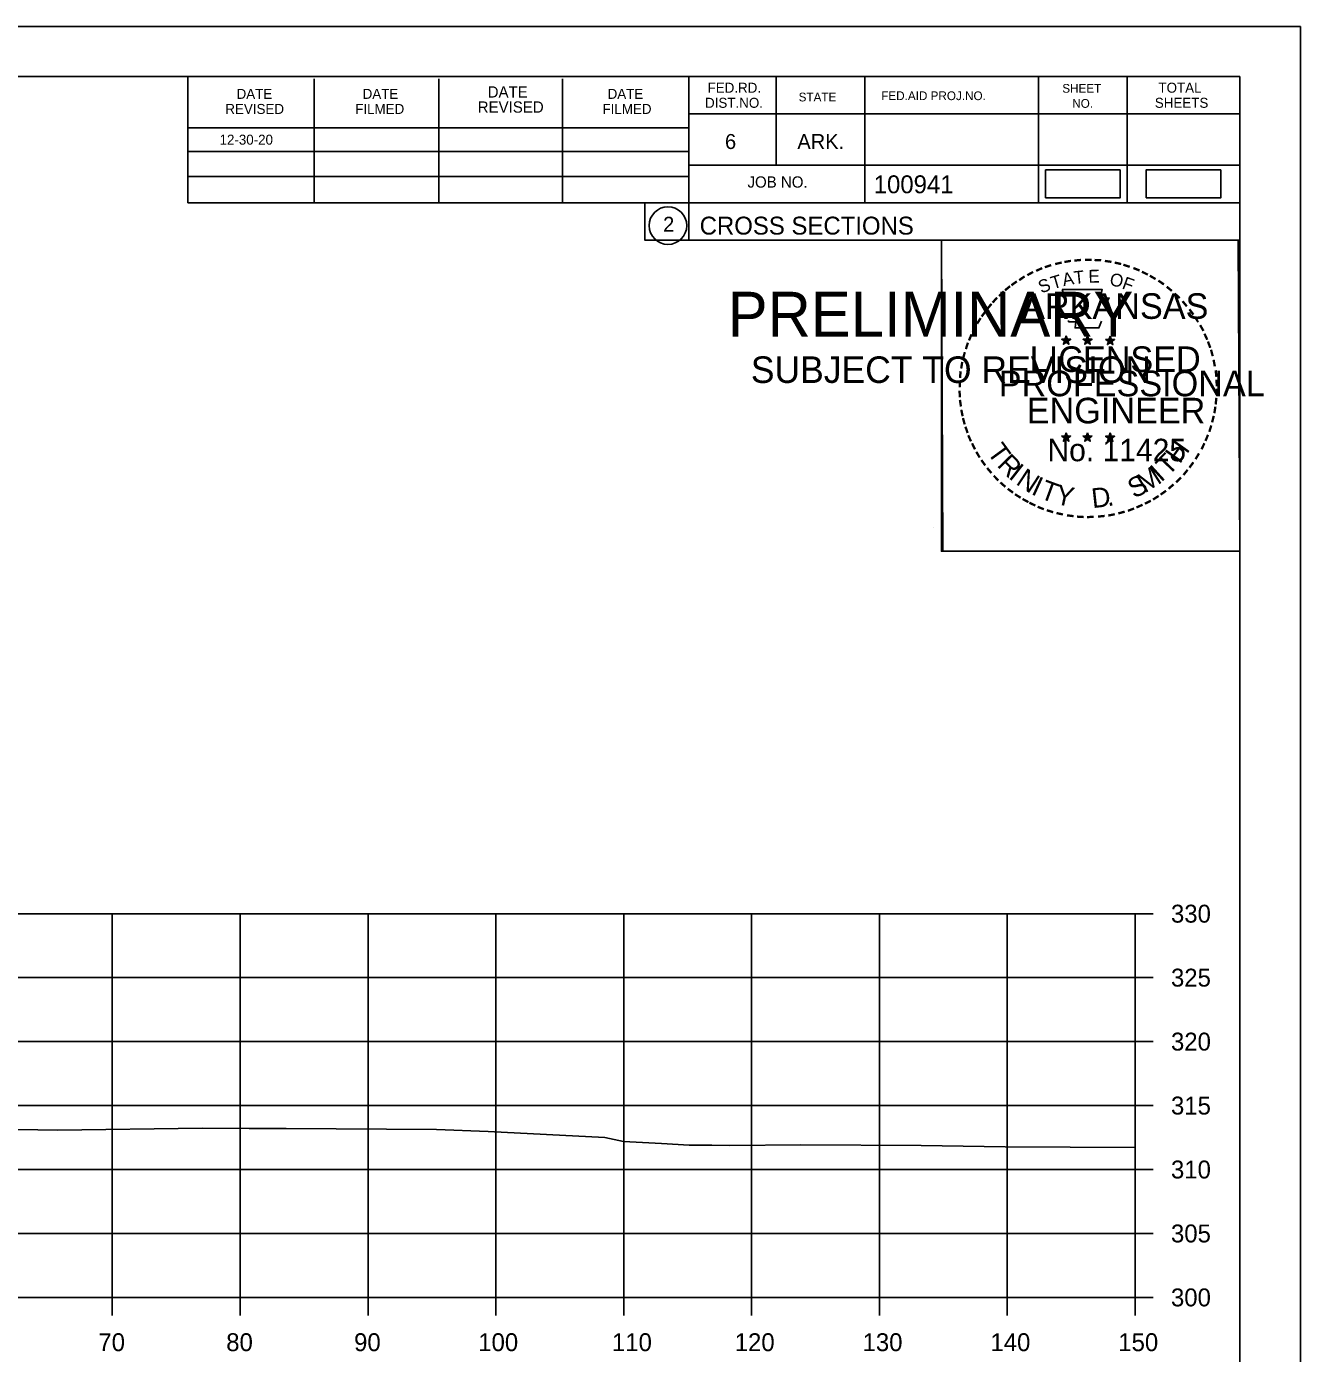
# Model space of a CAD drawing. Extents: x 1370538 to 1372872, y 376220 to 381127.
# Drawn here: x 1372771.9 to 1372871.6, y 380368 to 380471.7 of the extents above; entities that cross this region are included whole.
import ezdxf

# ---------------------------------------------------------------- set-up
doc = ezdxf.new("R2010")
doc.units = 0
for name, color, linetype in [('Default', 7, 'Continuous'), ('R_Border Notes', 7, 'Continuous'), ('R_Border PE', 7, 'Continuous'), ('R_Border Prem', 7, 'Continuous'), ('R_Dimension', 7, 'Continuous'), ('R_Grid', 7, 'Continuous'), ('R_No Plot', 7, 'Continuous'), ('T_Indications', 7, 'Continuous'), ('T_Notes', 7, 'Continuous')]:
    doc.layers.add(name, color=color, linetype=linetype)

msp = doc.modelspace()

# ---------------------------------------------------------------- linework, layer by layer
at = {"layer": 'Default'}
for points in [[(1372851.64, 380458.33), (1372857.47, 380458.33), (1372857.47, 380460.51), (1372851.64, 380460.51)], [(1372859.51, 380458.33), (1372865.34, 380458.33), (1372865.34, 380460.51), (1372859.51, 380460.51)]]:
    msp.add_lwpolyline(points, close=True, dxfattribs=at)
at = {"layer": 'R_Border Notes'}
for p, q in [((1372550.65, 380467.83), (1372866.83, 380467.83)), ((1372784.57, 380457.95), (1372784.57, 380467.83)), ((1372794.43, 380457.95), (1372794.43, 380467.63)), ((1372804.19, 380457.95), (1372804.19, 380467.63)), ((1372813.87, 380457.95), (1372813.87, 380467.63)), ((1372823.73, 380467.83), (1372823.73, 380455.03)), ((1372830.57, 380467.83), (1372830.57, 380460.89)), ((1372837.51, 380467.83), (1372837.51, 380457.95)), ((1372851.09, 380467.83), (1372851.09, 380457.95)), ((1372858.03, 380467.83), (1372858.03, 380457.95)), ((1372866.83, 380262.37), (1372866.83, 380467.83)), ((1372866.83, 380464.91), (1372866.83, 380464.91)), ((1372866.83, 380464.89), (1372823.73, 380464.89)), ((1372784.57, 380463.81), (1372823.73, 380463.81)), ((1372784.57, 380461.95), (1372823.73, 380461.95)), ((1372866.83, 380460.89), (1372823.73, 380460.89)), ((1372826.69, 380460.89), (1372866.83, 380460.89)), ((1372784.57, 380457.95), (1372784.57, 380460.01)), ((1372784.57, 380460.01), (1372823.73, 380460.01)), ((1372866.83, 380457.95), (1372784.57, 380457.95)), ((1372823.73, 380455.03), (1372866.83, 380455.03))]:
    msp.add_line(p, q, dxfattribs=at)
msp.add_circle((1372822.11, 380456.16), 1.47, dxfattribs=at)
at = {"layer": 'R_Border Prem'}
for p, q in [((1372858.65, 380372.37), (1372858.65, 380402.37)), ((1372860.05, 380402.37), (1372858.65, 380402.37)), ((1372860.05, 380397.37), (1372858.65, 380397.37)), ((1372860.05, 380392.37), (1372858.65, 380392.37)), ((1372860.05, 380387.37), (1372858.65, 380387.37)), ((1372860.05, 380382.37), (1372858.65, 380382.37)), ((1372860.05, 380377.37), (1372858.65, 380377.37)), ((1372558.65, 380372.37), (1372858.65, 380372.37)), ((1372778.65, 380370.97), (1372778.65, 380372.37)), ((1372788.65, 380370.97), (1372788.65, 380372.37)), ((1372798.65, 380370.97), (1372798.65, 380372.37)), ((1372808.65, 380370.97), (1372808.65, 380372.37)), ((1372818.65, 380370.97), (1372818.65, 380372.37)), ((1372828.65, 380370.97), (1372828.65, 380372.37)), ((1372838.65, 380370.97), (1372838.65, 380372.37)), ((1372848.65, 380370.97), (1372848.65, 380372.37)), ((1372858.65, 380370.97), (1372858.65, 380372.37)), ((1372860.05, 380372.37), (1372858.65, 380372.37))]:
    msp.add_line(p, q, dxfattribs=at)
at = {"layer": 'R_Dimension'}
msp.add_lwpolyline([(1372760.18, 380385.67), (1372774.4, 380385.44), (1372785.67, 380385.61), (1372789.35, 380385.58), (1372790.62, 380385.58), (1372792.24, 380385.57), (1372804.01, 380385.5), (1372808.05, 380385.33), (1372817.16, 380384.86), (1372818.62, 380384.57), (1372821.61, 380384.41), (1372823.77, 380384.28), (1372825.54, 380384.28), (1372826.95, 380384.26), (1372832.51, 380384.29), (1372841.92, 380384.24), (1372848.49, 380384.15), (1372858.65, 380384.09)], dxfattribs=at)
at = {"layer": 'R_Grid'}
for p, q in [((1372558.65, 380402.37), (1372858.65, 380402.37)), ((1372778.65, 380372.37), (1372778.65, 380402.37)), ((1372788.65, 380372.37), (1372788.65, 380402.37)), ((1372798.65, 380372.37), (1372798.65, 380402.37)), ((1372808.65, 380372.37), (1372808.65, 380402.37)), ((1372818.65, 380372.37), (1372818.65, 380402.37)), ((1372828.65, 380372.37), (1372828.65, 380402.37)), ((1372838.65, 380372.37), (1372838.65, 380402.37)), ((1372848.65, 380372.37), (1372848.65, 380402.37)), ((1372858.65, 380372.37), (1372858.65, 380402.37)), ((1372558.65, 380397.37), (1372858.65, 380397.37)), ((1372558.65, 380392.37), (1372858.65, 380392.37)), ((1372558.65, 380387.37), (1372858.65, 380387.37)), ((1372558.65, 380382.37), (1372858.65, 380382.37)), ((1372558.65, 380377.37), (1372858.65, 380377.37)), ((1372558.65, 380372.37), (1372858.65, 380372.37))]:
    msp.add_line(p, q, dxfattribs=at)
at = {"layer": 'R_No Plot'}
for p, q in [((1372538.25, 380471.72), (1372871.58, 380471.72)), ((1372842.86, 380432.57), (1372842.86, 380432.57))]:
    msp.add_line(p, q, dxfattribs=at)
for points in [[(1372538.24, 380471.72), (1372871.58, 380471.72), (1372871.58, 380258.39), (1372538.24, 380258.39)], [(1372784.57, 380467.83), (1372784.57, 380457.95), (1372820.3, 380457.95), (1372820.3, 380455.03), (1372843.5, 380455.03), (1372843.5, 380430.7), (1372866.83, 380430.7), (1372866.83, 380262.37), (1372550.65, 380262.37), (1372550.65, 380467.83)], [(1372843.5, 380455.03), (1372866.71, 380455.03), (1372866.83, 380430.7), (1372843.62, 380430.7)]]:
    msp.add_lwpolyline(points, close=True, dxfattribs=at)
at = {"layer": 'T_Indications'}
for p, q in [((1372852.91, 380447.28), (1372853.26, 380447.17)), ((1372852.91, 380447.28), (1372853.16, 380447.24)), ((1372852.91, 380447.28), (1372853.15, 380447.16)), ((1372853.26, 380447.54), (1372853.22, 380447.29)), ((1372853.26, 380447.17), (1372853.26, 380447.54)), ((1372853.26, 380447.54), (1372853.31, 380447.29)), ((1372853.61, 380447.28), (1372853.26, 380447.17)), ((1372853.61, 380447.28), (1372853.32, 380447.23)), ((1372853.61, 380447.28), (1372853.4, 380447.18)), ((1372854.58, 380447.28), (1372854.93, 380447.17)), ((1372854.58, 380447.28), (1372854.83, 380447.24)), ((1372854.58, 380447.28), (1372854.82, 380447.16)), ((1372854.93, 380447.54), (1372854.89, 380447.29)), ((1372854.93, 380447.17), (1372854.93, 380447.54)), ((1372854.93, 380447.54), (1372854.98, 380447.29)), ((1372855.28, 380447.28), (1372854.93, 380447.17)), ((1372855.28, 380447.28), (1372854.99, 380447.23)), ((1372855.28, 380447.28), (1372855.07, 380447.18)), ((1372856.35, 380447.27), (1372856.69, 380447.16)), ((1372856.35, 380447.27), (1372856.6, 380447.23)), ((1372856.35, 380447.27), (1372856.58, 380447.15)), ((1372856.69, 380447.53), (1372856.65, 380447.27)), ((1372856.69, 380447.16), (1372856.69, 380447.53)), ((1372856.69, 380447.53), (1372856.74, 380447.28)), ((1372857.04, 380447.27), (1372856.69, 380447.16)), ((1372857.04, 380447.27), (1372856.76, 380447.22)), ((1372857.04, 380447.27), (1372856.84, 380447.17)), ((1372853.04, 380446.88), (1372853.26, 380447.17)), ((1372853.04, 380446.88), (1372853.17, 380447.12)), ((1372853.04, 380446.88), (1372853.26, 380447.09)), ((1372853.47, 380446.88), (1372853.26, 380447.17)), ((1372853.47, 380446.88), (1372853.26, 380447.09)), ((1372853.47, 380446.88), (1372853.34, 380447.17)), ((1372854.71, 380446.88), (1372854.93, 380447.17)), ((1372854.71, 380446.88), (1372854.84, 380447.12)), ((1372854.71, 380446.88), (1372854.93, 380447.09)), ((1372855.14, 380446.88), (1372854.93, 380447.17)), ((1372855.14, 380446.88), (1372854.93, 380447.09)), ((1372855.14, 380446.88), (1372855.01, 380447.17)), ((1372856.48, 380446.86), (1372856.69, 380447.16)), ((1372856.48, 380446.86), (1372856.6, 380447.11)), ((1372856.48, 380446.86), (1372856.69, 380447.08)), ((1372856.91, 380446.86), (1372856.69, 380447.16)), ((1372856.91, 380446.86), (1372856.69, 380447.08)), ((1372856.91, 380446.86), (1372856.77, 380447.15)), ((1372852.91, 380439.71), (1372853.26, 380439.6)), ((1372852.91, 380439.71), (1372853.16, 380439.67)), ((1372852.91, 380439.71), (1372853.14, 380439.59)), ((1372853.04, 380439.3), (1372853.26, 380439.6)), ((1372853.04, 380439.3), (1372853.17, 380439.55)), ((1372853.04, 380439.3), (1372853.25, 380439.52)), ((1372853.26, 380439.96), (1372853.22, 380439.71)), ((1372853.47, 380439.3), (1372853.25, 380439.52)), ((1372853.26, 380439.6), (1372853.26, 380439.96)), ((1372853.26, 380439.96), (1372853.31, 380439.71)), ((1372853.6, 380439.71), (1372853.26, 380439.6)), ((1372853.47, 380439.3), (1372853.26, 380439.6)), ((1372853.6, 380439.71), (1372853.32, 380439.66)), ((1372853.47, 380439.3), (1372853.33, 380439.59)), ((1372853.6, 380439.71), (1372853.4, 380439.61)), ((1372854.58, 380439.71), (1372854.93, 380439.6)), ((1372854.58, 380439.71), (1372854.83, 380439.67)), ((1372854.58, 380439.71), (1372854.81, 380439.59)), ((1372854.71, 380439.3), (1372854.93, 380439.6)), ((1372854.71, 380439.3), (1372854.84, 380439.55)), ((1372854.71, 380439.3), (1372854.92, 380439.52)), ((1372854.93, 380439.96), (1372854.88, 380439.71)), ((1372855.14, 380439.3), (1372854.92, 380439.52)), ((1372854.93, 380439.6), (1372854.93, 380439.96)), ((1372854.93, 380439.96), (1372854.97, 380439.71)), ((1372855.27, 380439.71), (1372854.93, 380439.6)), ((1372855.14, 380439.3), (1372854.93, 380439.6)), ((1372855.27, 380439.71), (1372854.99, 380439.66)), ((1372855.14, 380439.3), (1372855, 380439.59)), ((1372855.27, 380439.71), (1372855.07, 380439.61)), ((1372856.34, 380439.7), (1372856.69, 380439.59)), ((1372856.34, 380439.7), (1372856.6, 380439.66)), ((1372856.34, 380439.7), (1372856.58, 380439.58)), ((1372856.48, 380439.29), (1372856.69, 380439.59)), ((1372856.48, 380439.29), (1372856.6, 380439.54)), ((1372856.48, 380439.29), (1372856.69, 380439.51)), ((1372856.69, 380439.95), (1372856.65, 380439.7)), ((1372856.69, 380439.59), (1372856.69, 380439.95)), ((1372856.69, 380439.95), (1372856.74, 380439.7)), ((1372857.04, 380439.7), (1372856.69, 380439.59)), ((1372856.91, 380439.29), (1372856.69, 380439.59)), ((1372856.91, 380439.29), (1372856.69, 380439.51)), ((1372857.04, 380439.7), (1372856.75, 380439.65)), ((1372856.91, 380439.29), (1372856.77, 380439.58)), ((1372857.04, 380439.7), (1372856.84, 380439.6))]:
    msp.add_line(p, q, dxfattribs=at)
for points in [[(1372852.95, 380451.16), (1372853.22, 380450.33)], [(1372856.46, 380450.24), (1372856.61, 380450.52), (1372855.92, 380450.5), (1372856.07, 380451.16), (1372852.95, 380451.16)], [(1372853.44, 380448.74), (1372853.44, 380448.65), (1372854.01, 380448.63), (1372853.95, 380448.16), (1372855.82, 380448.16), (1372856.02, 380448.7)], [(1372853.26, 380447.54), (1372853.47, 380446.88), (1372852.91, 380447.28), (1372853.61, 380447.28), (1372853.04, 380446.88), (1372853.26, 380447.54)], [(1372854.93, 380447.54), (1372855.14, 380446.88), (1372854.58, 380447.28), (1372855.28, 380447.28), (1372854.71, 380446.88), (1372854.93, 380447.54)], [(1372856.69, 380447.53), (1372856.91, 380446.86), (1372856.35, 380447.27), (1372857.04, 380447.27), (1372856.48, 380446.86), (1372856.69, 380447.53)], [(1372853.26, 380439.96), (1372853.47, 380439.3), (1372852.91, 380439.71), (1372853.6, 380439.71), (1372853.04, 380439.3), (1372853.26, 380439.96)], [(1372854.93, 380439.96), (1372855.14, 380439.3), (1372854.58, 380439.71), (1372855.27, 380439.71), (1372854.71, 380439.3), (1372854.93, 380439.96)], [(1372856.69, 380439.95), (1372856.91, 380439.29), (1372856.34, 380439.7), (1372857.04, 380439.7), (1372856.48, 380439.29), (1372856.69, 380439.95)]]:
    msp.add_lwpolyline(points, dxfattribs=at)
for centre, radius in [((1372853.26, 380447.17), 0.172), ((1372853.26, 380447.17), 0.145), ((1372853.26, 380447.17), 0.116), ((1372853.26, 380447.17), 0.0991), ((1372854.93, 380447.17), 0.172), ((1372854.93, 380447.17), 0.145), ((1372854.93, 380447.17), 0.116), ((1372854.93, 380447.17), 0.0991), ((1372856.69, 380447.16), 0.172), ((1372856.69, 380447.16), 0.145), ((1372856.69, 380447.16), 0.116), ((1372856.69, 380447.16), 0.0991), ((1372853.26, 380447.17), 0.0747), ((1372853.26, 380447.17), 0.0495), ((1372853.26, 380447.17), 0.0296), ((1372854.93, 380447.17), 0.0747), ((1372854.93, 380447.17), 0.0495), ((1372854.93, 380447.17), 0.0296), ((1372856.69, 380447.16), 0.0747), ((1372856.69, 380447.16), 0.0495), ((1372856.69, 380447.16), 0.0296), ((1372853.26, 380439.6), 0.172), ((1372853.26, 380439.6), 0.145), ((1372853.26, 380439.6), 0.116), ((1372853.26, 380439.6), 0.0991), ((1372853.26, 380439.6), 0.0747), ((1372853.26, 380439.6), 0.0495), ((1372853.26, 380439.6), 0.0296), ((1372854.92, 380439.6), 0.172), ((1372854.92, 380439.6), 0.145), ((1372854.92, 380439.6), 0.116), ((1372854.92, 380439.6), 0.0991), ((1372854.92, 380439.6), 0.0747), ((1372854.92, 380439.6), 0.0495), ((1372854.92, 380439.6), 0.0296), ((1372856.69, 380439.59), 0.172), ((1372856.69, 380439.59), 0.145), ((1372856.69, 380439.59), 0.116), ((1372856.69, 380439.59), 0.0991), ((1372856.69, 380439.59), 0.0747), ((1372856.69, 380439.59), 0.0495), ((1372856.69, 380439.59), 0.0296)]:
    msp.add_circle(centre, radius, dxfattribs=at)

# ---------------------------------------------------------------- texts
at = {"layer": 'R_Border Notes'}
for s, height, p in [('DATE', 0.879, (1372808.01, 380466.17)), ('FED.RD.', 0.782, (1372825.21, 380466.55)), ('SHEET', 0.684, (1372852.95, 380466.55)), ('TOTAL', 0.782, (1372860.47, 380466.55)), ('DATE', 0.782, (1372788.37, 380466.07)), ('DATE', 0.782, (1372798.23, 380466.07)), ('DATE', 0.782, (1372817.39, 380466.07)), ('DIST.NO.', 0.782, (1372825.01, 380465.37)), ('STATE', 0.684, (1372832.33, 380465.87)), ('FED.AID PROJ.NO.', 0.684, (1372838.79, 380465.97)), ('NO.', 0.684, (1372853.73, 380465.37)), ('SHEETS', 0.782, (1372860.19, 380465.37)), ('REVISED', 0.782, (1372787.49, 380464.89)), ('FILMED', 0.782, (1372797.65, 380464.89)), ('REVISED', 0.879, (1372807.23, 380464.99)), ('FILMED', 0.782, (1372816.99, 380464.89)), ('6', 1.17, (1372826.57, 380462.15)), ('ARK.', 1.172, (1372832.23, 380462.15)), ('JOB NO.', 0.879, (1372828.33, 380459.13)), ('100941', 1.4, (1372838.2, 380458.69)), ('2', 1.17, (1372821.73, 380455.68)), ('CROSS SECTIONS', 1.4, (1372824.59, 380455.46))]:
    msp.add_text(s, height=height, rotation=360, dxfattribs=at).set_placement(p)
msp.add_text('12-30-20', height=0.78, dxfattribs=at).set_placement((1372787.04, 380462.49))
at = {"layer": 'R_Border PE'}
for s, p in [('330', (1372861.45, 380401.67)), ('325', (1372861.45, 380396.67)), ('320', (1372861.45, 380391.67)), ('315', (1372861.45, 380386.67)), ('310', (1372861.45, 380381.67)), ('305', (1372861.45, 380376.67)), ('300', (1372861.45, 380371.67)), ('70', (1372777.56, 380368.17)), ('80', (1372787.56, 380368.17)), ('90', (1372797.56, 380368.17)), ('100', (1372807.27, 380368.17)), ('110', (1372817.73, 380368.17)), ('120', (1372827.33, 380368.17)), ('130', (1372837.33, 380368.17)), ('140', (1372847.33, 380368.17)), ('150', (1372857.33, 380368.17))]:
    msp.add_text(s, height=1.4, dxfattribs=at).set_placement(p)
at = {"layer": 'T_Indications'}
for s, height, rotation, p in [('-', 1.6, 10.2193, (1372853.13, 380452.69)), ('-', 1.6, 5.8968, (1372853.86, 380452.8)), ('-', 1.6, 0.1862, (1372854.63, 380452.87)), ('-', 1.6, 357.743, (1372855.35, 380452.86)), ('-', 1.6, 352.1617, (1372856.1, 380452.8)), ('-', 1.6, 28.7918, (1372850.43, 380451.7)), ('-', 1.6, 24.3072, (1372851.07, 380452.02)), ('-', 1.6, 19.1761, (1372851.7, 380452.29)), ('-', 1.6, 13.6301, (1372852.45, 380452.53)), ('A', 1, 11.2132, (1372853.05, 380451.42)), ('T', 1, 6.0228, (1372853.9, 380451.59)), ('E', 1, 0.8323, (1372855, 380451.7)), ('-', 1.6, 347.2049, (1372856.82, 380452.69)), ('-', 1.6, 342.3362, (1372857.45, 380452.54)), ('-', 1.6, 337.8551, (1372858.19, 380452.31)), ('-', 1.6, 334.1211, (1372858.82, 380452.04)), ('-', 1.6, 38.9507, (1372848.78, 380450.56)), ('-', 1.6, 36.2317, (1372849.26, 380450.94)), ('-', 1.6, 34.0636, (1372849.84, 380451.33)), ('S', 1, 21.594, (1372851.31, 380450.84)), ('T', 1, 16.4036, (1372852.22, 380451.17)), ('O', 1, 350.4515, (1372856.61, 380451.49)), ('F', 1, 340.0707, (1372857.56, 380451.26)), ('-', 1.6, 329.6409, (1372859.4, 380451.76)), ('-', 1.6, 325.8627, (1372860.04, 380451.4)), ('-', 1.6, 320.5297, (1372860.65, 380450.97)), ('-', 1.6, 48.423, (1372847.9, 380449.66)), ('-', 1.6, 42.9622, (1372848.35, 380450.14)), ('ARKANSAS', 2, 360, (1372849.81, 380448.87)), ('-', 1.6, 315.5786, (1372861.25, 380450.48)), ('-', 1.6, 54.2325, (1372847.09, 380448.61)), ('-', 1.6, 50.6142, (1372847.5, 380449.18)), ('-', 1.6, 309.8797, (1372861.82, 380449.93)), ('-', 1.6, 306.6522, (1372862.34, 380449.33)), ('-', 1.6, 62.8713, (1372846.45, 380447.47)), ('-', 1.6, 58.0706, (1372846.76, 380448.08)), ('-', 1.4, 303.6753, (1372862.83, 380448.76)), ('-', 1.6, 299.6684, (1372863.15, 380448.16)), ('-', 1.6, 67.7743, (1372846.19, 380446.86)), ('-', 1.6, 294.6628, (1372863.47, 380447.54)), ('-', 1.6, 75.461, (1372845.77, 380445.52)), ('-', 1.6, 72.3945, (1372845.97, 380446.23)), ('LICENSED', 2, 360, (1372850.4, 380444.72)), ('DWB', 0.01, 360, (1372853.25, 380447.17)), ('DWB', 0.01, 360, (1372854.92, 380447.17)), ('DWB', 0.01, 360, (1372856.68, 380447.16)), ('-', 1.6, 290.5728, (1372863.73, 380446.97)), ('-', 1.6, 285.1233, (1372863.96, 380446.39)), ('-', 1.6, 81.2013, (1372845.64, 380444.8)), ('-', 1.6, 280.5493, (1372864.16, 380445.65)), ('-', 1.6, 85.1863, (1372845.56, 380444.11)), ('PROFESSIONAL', 2, 360, (1372847.98, 380442.82)), ('-', 1.6, 276.5962, (1372864.32, 380444.88)), ('-', 1.6, 94.1959, (1372845.57, 380442.69)), ('-', 1.6, 89.0622, (1372845.54, 380443.41)), ('-', 1.6, 274.3301, (1372864.38, 380444.16)), ('-', 1.6, 269.9407, (1372864.42, 380443.52)), ('-', 1.6, 98.9479, (1372845.65, 380442.02)), ('ENGINEER', 2, 360, (1372850.17, 380440.7)), ('-', 1.6, 263.5172, (1372864.4, 380442.86)), ('-', 1.6, 101.7149, (1372845.78, 380441.29)), ('-', 1.6, 105.4578, (1372845.94, 380440.69)), ('-', 1.6, 255.7626, (1372864.22, 380441.53)), ('-', 1.6, 260.9953, (1372864.33, 380442.2)), ('-', 1.6, 109.0874, (1372846.16, 380440.06)), ('-', 1.6, 252.8681, (1372864.04, 380440.81)), ('-', 1.6, 114.0643, (1372846.41, 380439.46)), ('-', 1.6, 115.7289, (1372846.72, 380438.85)), ('T', 1.54, 306.0406, (1372847.02, 380438.44)), ('No. 11425', 1.757, 360, (1372851.79, 380437.74)), ('DWB', 0.01, 360, (1372853.24, 380439.59)), ('DWB', 0.01, 360, (1372854.91, 380439.6)), ('DWB', 0.01, 360, (1372856.68, 380439.59)), ('H', 1.54, 54.6088, (1372862.14, 380437.47)), ('-', 1.6, 244.6197, (1372863.55, 380439.5)), ('-', 1.6, 247.8887, (1372863.81, 380440.13)), ('-', 1.6, 120.4471, (1372847.07, 380438.26)), ('R', 1.54, 314.005, (1372847.78, 380437.39)), ('T', 1.54, 46.6444, (1372861.25, 380436.53)), ('-', 1.6, 239.0712, (1372863.16, 380438.75)), ('-', 1.6, 125.8934, (1372847.48, 380437.7)), ('-', 1.6, 130.7181, (1372847.94, 380437.15)), ('I', 1.54, 321.9694, (1372848.68, 380436.46)), ('N', 1.54, 326.5002, (1372849.25, 380435.99)), ('M', 1.54, 32.6563, (1372859.4, 380435.21)), ('I', 1.54, 42.1136, (1372860.68, 380436.05)), ('-', 1.6, 231.2538, (1372862.33, 380437.53)), ('-', 1.6, 233.8452, (1372862.76, 380438.1)), ('-', 1.6, 134.2238, (1372848.46, 380436.6)), ('-', 1.6, 138.9338, (1372848.98, 380436.14)), ('I', 1.54, 335.3603, (1372850.45, 380435.2)), ('T', 1.54, 339.8912, (1372851.12, 380434.87)), ('Y', 1.54, 347.8556, (1372852.33, 380434.43)), ('S', 1.54, 26.9312, (1372858.56, 380434.8)), ('-', 1.6, 221.0851, (1372861.32, 380436.46)), ('-', 1.6, 225.7653, (1372861.85, 380436.97)), ('-', 1.6, 144.6463, (1372849.54, 380435.73)), ('-', 1.6, 148.0898, (1372850.1, 380435.36)), ('-', 1.6, 151.5704, (1372850.68, 380435.04)), ('D', 1.54, 6.3969, (1372855.32, 380434.07)), ('-', 1.6, 212.2491, (1372860.24, 380435.6)), ('-', 1.6, 215.7363, (1372860.78, 380435.99)), ('-', 1.6, 154.6002, (1372851.2, 380434.79)), ('-', 1.6, 158.5612, (1372851.82, 380434.53)), ('-', 1.6, 162.7983, (1372852.51, 380434.32)), ('-', 1.6, 167.5555, (1372853.23, 380434.16)), ('.', 1.54, 13.7642, (1372856.51, 380434.2)), ('-', 1.6, 195.4743, (1372857.76, 380434.42)), ('-', 1.6, 200.7184, (1372858.44, 380434.66)), ('-', 1.6, 204.2516, (1372859.06, 380434.94)), ('-', 1.6, 207.3568, (1372859.68, 380435.25)), ('-', 1.6, 173.1155, (1372854, 380434.05)), ('-', 1.6, 176.5183, (1372854.75, 380433.99)), ('-', 1.6, 181.5918, (1372855.49, 380434.01)), ('-', 1.6, 185.8167, (1372856.3, 380434.09)), ('-', 1.6, 191.2858, (1372857.03, 380434.22))]:
    msp.add_text(s, height=height, rotation=rotation, dxfattribs=at).set_placement(p)
at = {"layer": 'T_Notes'}
for s, height, p in [('PRELIMINARY', 3.5, (1372826.78, 380447.49)), ('DWB', 0.01, (1372827.52, 380449.34)), ('SUBJECT TO REVISION', 2.0751, (1372828.59, 380443.86))]:
    msp.add_text(s, height=height, rotation=360, dxfattribs=at).set_placement(p)

doc.saveas('drawing.dxf')
